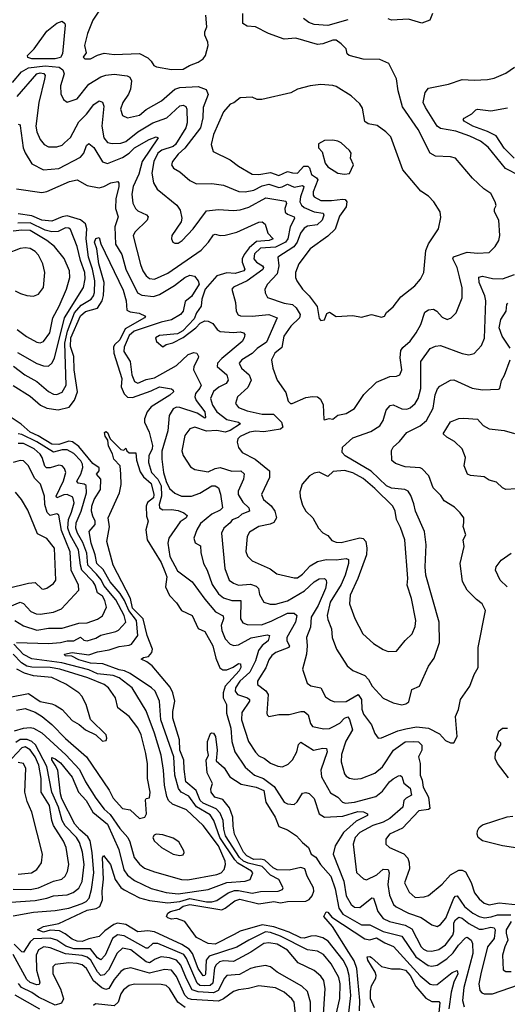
# Model space of a CAD drawing. Extents: x 1552033 to 1694788, y 811965 to 917215.
# Tile 374 of 632: x 1624073 to 1626973, y 904213 to 910068. Entities that reach past the tile are written whole.
import ezdxf

# ---------------------------------------------------------------- set-up
doc = ezdxf.new("R2010")
doc.units = 0

msp = doc.modelspace()

# ---------------------------------------------------------------- linework, layer by layer
at = {"layer": '0CON20XD'}
for points in [[(1624548.7, 910125), (1624507.3, 910065), (1624476.5, 909985), (1624458, 909915), (1624468.8, 909871.2), (1624450.8, 909845), (1624461.2, 909835), (1624494.3, 909835.7), (1624535, 909856.9), (1624575, 909868.5), (1624635, 909860.4), (1624785, 909866.9), (1624835, 909840.9), (1624855, 909821.9), (1624870.5, 909795), (1624887.2, 909787.2), (1624975, 909771.7)], [(1624975, 909771.7), (1625045, 909773.1), (1625083.3, 909795), (1625135.5, 909814.5), (1625164.2, 909835.8), (1625178.8, 909855), (1625194.3, 909915), (1625192.5, 909935), (1625174.3, 909975), (1625174.3, 909995.7), (1625186.1, 910026.1), (1625179.2, 910095)], [(1625694.5, 907784.5), (1625775, 907820.3), (1625815, 907827.3), (1625844.4, 907824.4), (1625861.4, 907811.4), (1625877.3, 907777.3), (1625881.2, 907691.2), (1625885, 907687.5), (1625914.2, 907695.8), (1625935, 907692), (1625964.6, 907715.4), (1626015, 907725.6), (1626064, 907755), (1626120.6, 907839.4), (1626195, 907912.5), (1626275, 907946.2), (1626315, 907947.5), (1626334, 907955), (1626345.5, 907985), (1626336.2, 908056.2), (1626339, 908101), (1626351.3, 908118.7), (1626395, 908155.4), (1626430.7, 908205), (1626459.2, 908255), (1626481.7, 908328.3), (1626505, 908342), (1626535, 908346.9), (1626554.8, 908334.7), (1626585, 908298.5), (1626615, 908285.7), (1626638.8, 908295), (1626668.6, 908325), (1626705.4, 908414.6), (1626705, 908472.5), (1626688.5, 908538.5), (1626674.4, 908594.4), (1626649.7, 908645), (1626652.6, 908657.4), (1626735, 908685.4), (1626795, 908680), (1626865, 908682.9), (1626901.7, 908718.3), (1626922.5, 908755), (1626929.2, 908785), (1626922.9, 908875), (1626897.5, 908925), (1626897.7, 908942.3), (1626907.1, 908962.9), (1626901.4, 908985), (1626875.8, 909035), (1626832.6, 909062.6), (1626766, 909126), (1626665, 909244), (1626635, 909253.1), (1626545, 909256.8), (1626514.8, 909274.8), (1626443.1, 909415), (1626349.3, 909549.3), (1626324.4, 909645), (1626314.2, 909715.8), (1626267.5, 909807.5), (1626215, 909831.8), (1626115, 909833.3), (1626032.5, 909855), (1626021.2, 909865), (1626013.8, 909895), (1625985.8, 909925), (1625955.3, 909945.3), (1625935, 909945.3), (1625875, 909923.2), (1625845, 909919.6), (1625715, 909958.2), (1625645, 909952.2), (1625552.5, 909985), (1625474.7, 910024.7), (1625425, 910030), (1625399.4, 910045), (1625400, 910105)], [(1626025, 910067.8), (1625905, 910033.3), (1625825, 910038.7), (1625791.7, 910051.7), (1625760.8, 910075)], [(1626528, 910105), (1626512.5, 910065), (1626465, 910047.5), (1626385, 910070), (1626285, 910065.4), (1626265, 910073.8)], [(1624144.6, 909834.6), (1624122.4, 909842.4), (1624119.2, 909855), (1624159.4, 909895), (1624235, 910000.4), (1624295, 910046.5), (1624325, 910059.2), (1624342, 910045), (1624344, 910035), (1624328.4, 909865), (1624316.7, 909843.3), (1624285, 909834.6), (1624144.6, 909834.6)], [(1624030, 909695), (1624083, 909757), (1624125, 909782), (1624225, 909793.4), (1624307.3, 909785), (1624329.5, 909769.5), (1624337.3, 909745), (1624315.4, 909675), (1624317, 909627), (1624333.7, 909593.7), (1624355, 909577.1), (1624415, 909596.9), (1624484, 909685), (1624555, 909727.6), (1624585, 909737.5), (1624635, 909742.9), (1624713, 909733), (1624727.8, 909725), (1624737.3, 909705), (1624732.4, 909655), (1624720.9, 909625), (1624686, 909575), (1624673.6, 909535), (1624685, 909498), (1624715, 909483.5), (1624785, 909500.8), (1624826, 909534), (1624917.1, 909585), (1624995, 909654.7), (1625025.8, 909664.2), (1625135, 909670.8), (1625182, 909652), (1625193.5, 909623.5), (1625164.8, 909545), (1625162.6, 909485), (1625147.7, 909425), (1625055.7, 909304.3), (1625015, 909268.5), (1624982.7, 909225), (1624976.9, 909205), (1624987.5, 909185), (1625025, 909163.1), (1625085, 909112.2), (1625125, 909090.9), (1625216.2, 909093.8), (1625284.6, 909084.6), (1625375.8, 909045.8), (1625415, 909044.8), (1625465, 909053.5), (1625515, 909079.5), (1625555, 909089), (1625615, 909070.6), (1625635, 909073.5), (1625665, 909090.4), (1625705, 909071.1), (1625755, 909081.5), (1625762.1, 909075), (1625761, 909065), (1625743.7, 909015), (1625740, 908985), (1625748.7, 908965), (1625765, 908950), (1625825, 908925.6), (1625877.7, 908917.8), (1625882, 908905), (1625871.8, 908875), (1625842.1, 908847.9), (1625785, 908839), (1625765, 908828.6), (1625742.3, 908797.7), (1625722.6, 908745), (1625703.1, 908716.9), (1625608.1, 908655), (1625613.8, 908603.8), (1625604.1, 908555.9), (1625547.1, 908495), (1625530.9, 908465), (1625532.8, 908442.8), (1625547.1, 908415), (1625645, 908382.2), (1625695, 908374.8), (1625717.3, 908355), (1625740.8, 908315), (1625736.3, 908295), (1625685, 908244.7), (1625644.7, 908185), (1625632.1, 908117.9), (1625590, 908085), (1625571.4, 908045), (1625578.6, 907995), (1625605, 907923.3), (1625655, 907850), (1625669.1, 907799.1), (1625683.8, 907785), (1625694.5, 907784.5)], [(1627048.3, 909138.3), (1626962.3, 909182.3), (1626859, 909309), (1626813.5, 909345), (1626751.1, 909375), (1626666, 909404), (1626575, 909421.5), (1626555, 909434.5), (1626485.8, 909545), (1626472.9, 909575), (1626485, 909633.8), (1626505, 909660), (1626623.3, 909685), (1626705, 909711.1), (1626775, 909707.5), (1626855, 909712), (1626895, 909720.8), (1626965, 909750), (1627016.7, 909785)], [(1624059.1, 909610.9), (1624174.9, 909745.1), (1624195, 909751.3), (1624217.7, 909747.7), (1624223.9, 909735), (1624221.1, 909715), (1624186.6, 909575), (1624169.7, 909435), (1624175, 909401.2), (1624195, 909356), (1624218.6, 909325), (1624245, 909312.3), (1624295, 909310.8), (1624325, 909322.1), (1624340.6, 909335), (1624375, 909367.8), (1624425, 909460), (1624470.8, 909505), (1624515, 909563.5), (1624545, 909585.6), (1624565, 909577.5), (1624573.4, 909553.4), (1624561.9, 909435), (1624573.2, 909365), (1624595, 909337.7), (1624622.4, 909332.4), (1624675, 909333.2), (1624705, 909343), (1624775, 909400.9), (1624865.4, 909454.6), (1624949.1, 909485), (1625025, 909554.6), (1625045, 909560), (1625061.2, 909551.2), (1625068, 909535), (1625068.8, 909455), (1625061.4, 909425), (1624999.4, 909325), (1624985, 909314.6), (1624917.8, 909292.2), (1624895, 909274.7), (1624871.3, 909225), (1624859.7, 909155), (1624868, 909098), (1624889.9, 909059.9), (1625008.6, 908965), (1625027.1, 908935), (1625037, 908887), (1625034.2, 908865.8), (1624978.8, 908785), (1624976.2, 908765), (1624984.1, 908744.1), (1624995, 908738), (1625015, 908739.4), (1625038.6, 908755), (1625105, 908824.3), (1625185, 908931.5), (1625255, 908938.5), (1625345, 908932.4), (1625385, 908936.5), (1625435, 908953.7), (1625537.6, 909007.6), (1625655, 908989.5), (1625660.4, 908975), (1625650.7, 908945), (1625652.6, 908922.6), (1625665, 908910.4), (1625705, 908895.5), (1625706.9, 908885), (1625682.2, 908835), (1625667.2, 908765), (1625654, 908745), (1625595, 908715.9), (1625505, 908710), (1625469.1, 908675), (1625465.2, 908645), (1625482.4, 908625), (1625518.1, 908605), (1625523, 908595), (1625518.4, 908581.6), (1625425, 908515.2), (1625345, 908477.1), (1625334.4, 908465), (1625356, 908386), (1625361.5, 908335), (1625373.2, 908313.2), (1625387, 908307), (1625455, 908304.8), (1625555, 908315.2), (1625604.3, 908295), (1625540.5, 908149.5), (1625485, 908111.7), (1625455, 908082.4), (1625393.8, 908045), (1625379.2, 908025), (1625391.5, 907995), (1625438.6, 907955), (1625449.5, 907925), (1625430.3, 907879.7), (1625369.1, 907825), (1625355.6, 907785), (1625375, 907761.2), (1625425, 907741), (1625515, 907721.9), (1625581.7, 907721.7), (1625630.5, 907675), (1625637.8, 907645), (1625625, 907633.3), (1625525, 907617.2), (1625475, 907620.7), (1625440, 907615), (1625385, 907590), (1625370.6, 907575), (1625365.7, 907555), (1625374.4, 907524.4), (1625395.8, 907495), (1625474.4, 907454.4), (1625559.2, 907385), (1625559.6, 907345), (1625511.2, 907245), (1625522.7, 907215), (1625567.9, 907177.9), (1625590.9, 907145), (1625600.4, 907105), (1625585, 907077.1), (1625562.8, 907067.2), (1625496, 907055), (1625439.4, 907020.6), (1625426.5, 906995), (1625418.5, 906905), (1625427.8, 906877.8), (1625455, 906849.2), (1625563.3, 906803.3), (1625601.8, 906771.8), (1625705, 906748), (1625725, 906748.4), (1625755, 906770.7), (1625800.2, 906819.8), (1625843.8, 906846.2), (1625895, 906857.6), (1625955, 906855.7), (1626014.6, 906864.6), (1626028.3, 906858.3), (1626029, 906835), (1626008.8, 906765), (1625985, 906708.7), (1625920.4, 906605), (1625902.2, 906525), (1625905, 906500.8), (1625926.6, 906445), (1625932.3, 906395), (1625957.5, 906325), (1626020.8, 906225), (1626055, 906196.9), (1626125, 906167.5), (1626148.5, 906145), (1626169.4, 906105), (1626235, 906033.3), (1626295, 906005.8), (1626345, 905994.3), (1626370.2, 905999.8), (1626387.7, 906012.3), (1626405.4, 906084.6), (1626450, 906105), (1626505, 906224), (1626538.6, 906271.4), (1626570.7, 906365), (1626568, 906485), (1626488.2, 906765), (1626484.7, 906814.7), (1626490.9, 906945), (1626481.1, 907025), (1626426.1, 907145), (1626418, 907188), (1626399.3, 907239.3), (1626383.8, 907263.8), (1626363.8, 907273.8), (1626285, 907282), (1626255, 907295.2), (1626163.6, 907383.6), (1626008.2, 907475), (1625991.8, 907495), (1625992.5, 907525), (1626055, 907580.9), (1626161.7, 907618.3), (1626215, 907652.7), (1626235.3, 907685), (1626253.2, 907746.8), (1626276.7, 907773.3), (1626295, 907777.3), (1626345, 907754.6), (1626375, 907751.5), (1626395, 907758.8), (1626424.6, 907785), (1626442.2, 907815), (1626459.5, 907875), (1626459.1, 908035), (1626515, 908111.8), (1626545, 908126.5), (1626575, 908130.5), (1626705, 908083.3), (1626745, 908074.2), (1626775, 908082.5), (1626819.7, 908130.3), (1626836.7, 908173.3), (1626844.7, 908395), (1626839.1, 908425), (1626804.7, 908505), (1626802.8, 908537.2), (1626825, 908541.8), (1626885, 908528.8), (1626943.5, 908526.5), (1627015, 908553.1)], [(1625865, 908280), (1625885, 908283.8), (1625900.2, 908319.8), (1625915, 908329.2), (1625955, 908302.3), (1626055, 908307.8), (1626105, 908298.9), (1626165, 908314.4), (1626225, 908298.8), (1626242.5, 908305), (1626255, 908327.5), (1626295, 908360), (1626340.3, 908419.7), (1626423.3, 908485), (1626456.2, 908525), (1626476.7, 908565), (1626489.2, 908695), (1626504, 908735), (1626563.3, 908825), (1626578.3, 908891.7), (1626573.3, 908925), (1626535.6, 908985.6), (1626505, 909018.8), (1626458.8, 909048.8), (1626351.4, 909175), (1626281.3, 909371.3), (1626251.3, 909401.3), (1626198.3, 909438.3), (1626145, 909448.1), (1626125, 909462.5), (1626110.9, 909540.9), (1626095, 909568), (1626045, 909615.6), (1625955, 909670.8), (1625935.6, 909675.6), (1625865, 909682.2), (1625800, 909675), (1625725, 909653.8), (1625685, 909632.5), (1625513, 909593), (1625485, 909593.3), (1625455, 909606.7), (1625385, 909603.1), (1625347, 909573), (1625325, 909565.8), (1625285, 909519.2), (1625225.4, 909385), (1625212.7, 909325), (1625224.5, 909284.5), (1625325.2, 909235.2), (1625375, 909196.2), (1625455, 909148.4), (1625495, 909147), (1625565, 909158.8), (1625615, 909142), (1625665, 909165.9), (1625695, 909157.4), (1625725, 909154.8), (1625763.7, 909196.3), (1625787.1, 909197.1), (1625796.4, 909186.4), (1625807.7, 909147.7), (1625838, 909128), (1625846.3, 909115), (1625819.1, 909045), (1625818.6, 909025), (1625825, 909014), (1625865, 908993), (1625928.4, 908991.6), (1625995, 909001.4), (1626008.5, 908998.5), (1626018.8, 908985), (1626015.2, 908955), (1625975, 908900), (1625948.7, 908821.3), (1625905, 908779.5), (1625800.6, 908705), (1625732.7, 908615), (1625713.8, 908565), (1625713.6, 908535), (1625722.2, 908515), (1625754.4, 908465), (1625794.6, 908425), (1625841.6, 908361.6), (1625855, 908291.2), (1625865, 908280)], [(1627012.9, 909245), (1626954.7, 909304.7), (1626906.4, 909376.4), (1626855, 909403.1), (1626768.9, 909435), (1626715.5, 909465), (1626711.4, 909475), (1626717.1, 909482.9), (1626761.5, 909508.5), (1626785, 909532.5), (1626795, 909536.2), (1626875, 909526.5), (1626975, 909544.1)], [(1624065, 909446.2), (1624075, 909443.3), (1624076.7, 909436.7), (1624094.8, 909305.2), (1624106.3, 909276.3), (1624145, 909211.5), (1624215, 909175.3), (1624305, 909183.6), (1624435, 909251.2), (1624455.5, 909274.5), (1624469.8, 909320.3), (1624485, 909331.8), (1624515, 909307.5), (1624565, 909222.7), (1624595, 909212.2), (1624685, 909248), (1624725, 909273.5), (1624755, 909305.8), (1624843.8, 909356.2), (1624885, 909370.6), (1624897.1, 909365), (1624802.2, 909225), (1624781.4, 909148.6), (1624748.1, 909075), (1624739.4, 909030.6), (1624746.2, 908976.2), (1624761.5, 908945), (1624775, 908931.3), (1624828, 908908), (1624837.9, 908895), (1624830.4, 908875), (1624758.5, 908805), (1624747.8, 908782.2), (1624791.2, 908611.2), (1624805, 908574.4), (1624825, 908544.5), (1624845, 908528.2), (1624875, 908524.1), (1624955, 908561.4), (1625152.4, 908697.6), (1625195.9, 908744.1), (1625225, 908787.7), (1625235, 908793.1), (1625265, 908784.6), (1625295, 908786.2), (1625365, 908804.1), (1625495, 908863.8), (1625515, 908866.4), (1625532.2, 908852.2), (1625549, 908799), (1625580, 908765), (1625556.7, 908755), (1625481.8, 908748.2), (1625438, 908712), (1625407.7, 908672.3), (1625396.4, 908645), (1625396.1, 908625), (1625412.5, 908585), (1625406.6, 908575), (1625355, 908558.8), (1625305, 908562), (1625244.8, 908545), (1625176.5, 908465), (1625156.7, 908405), (1625152.2, 908365), (1625125.4, 908325), (1625111.6, 908288.4), (1625042.6, 908217.4), (1625011.1, 908198.9), (1624905, 908188.9), (1624881.4, 908175), (1624886.2, 908155), (1624925, 908122.5), (1624945, 908136.7), (1624983.9, 908146.1), (1625045, 908178), (1625120.8, 908235), (1625147.4, 908262.6), (1625175, 908276.5), (1625195, 908274.5), (1625221.2, 908261.2), (1625248, 908225), (1625265, 908213.4), (1625345, 908206.8), (1625385, 908211.8), (1625403.8, 908205), (1625411.4, 908195), (1625407.8, 908175), (1625395.5, 908155), (1625276.1, 908053.9), (1625250, 908025), (1625247.9, 908005), (1625304.6, 907955), (1625313.1, 907925), (1625301.2, 907905), (1625257.5, 907882.5), (1625225, 907856), (1625207.8, 907815), (1625218.9, 907775), (1625245.9, 907735), (1625305, 907690.4), (1625373.8, 907675), (1625386.9, 907665), (1625325, 907625.6), (1625295, 907616), (1625245, 907624.3), (1625185, 907621.1), (1625115, 907644.7), (1625084.3, 907635.7), (1625055.3, 907595), (1625037.1, 907505), (1625045.4, 907475.4), (1625089.5, 907409.5), (1625115, 907392.7), (1625195, 907378.5), (1625235, 907398.2), (1625265, 907404.3), (1625335, 907382.3), (1625388.8, 907385), (1625407.2, 907367.2), (1625404.2, 907335), (1625372.1, 907265), (1625372.3, 907245), (1625399.6, 907199.6), (1625436.7, 907165), (1625440, 907145), (1625395, 907127.4), (1625371.8, 907108.2), (1625337, 907093), (1625324.6, 907075), (1625286.7, 907045), (1625272.5, 907015), (1625292.4, 906805), (1625319.6, 906735), (1625345, 906716.6), (1625375, 906704.7), (1625445, 906711.5), (1625479.8, 906699.8), (1625492.5, 906685), (1625500, 906650), (1625524.4, 906605), (1625562.7, 906592.7), (1625595, 906592.7), (1625665, 906611.6), (1625767.6, 906672.4), (1625825, 906725.3), (1625855, 906743.3), (1625885, 906744.4), (1625895.6, 906735), (1625898.5, 906718.5), (1625891.8, 906685), (1625848.1, 906585), (1625805.7, 906515), (1625801.6, 906455), (1625778.9, 906395), (1625783.3, 906345), (1625779.4, 906295), (1625754.2, 906205), (1625783.1, 906123.1), (1625805, 906106.5), (1625865, 906095.6), (1625892.2, 906042.2), (1625921.1, 906021.1), (1625945, 906012.3), (1626015, 906013.3), (1626085.2, 906055.2), (1626105.2, 906025), (1626108.7, 905968.7), (1626117.8, 905937.8), (1626165.4, 905875), (1626185, 905823.8), (1626205, 905796.2), (1626225, 905797.1), (1626321.2, 905838.8), (1626369.6, 905850.4), (1626433.6, 905863.6), (1626505.3, 905855.3), (1626570.6, 905820.6), (1626605, 905781.2), (1626635, 905767.5), (1626655, 905767.5), (1626673.9, 905806.1), (1626665.6, 905925), (1626683.1, 905965), (1626695.6, 906025), (1626749.4, 906105), (1626776, 906175), (1626800, 906215), (1626800, 906335), (1626842.5, 906555), (1626823.4, 906593.4), (1626789.5, 906619.5), (1626735, 906676), (1626707.4, 906727.4), (1626693.4, 906833.4), (1626715.7, 906935), (1626711.4, 906975), (1626727.1, 907005), (1626710.8, 907055), (1626714, 907076), (1626713.8, 907105), (1626692, 907135), (1626658.9, 907168.9), (1626596.9, 907206.9), (1626578.5, 907238.5), (1626532.5, 907285), (1626505.7, 907355), (1626467.3, 907397.3), (1626453.8, 907403.8), (1626365, 907408.1), (1626307.9, 907427.9), (1626285.8, 907445.8), (1626284.3, 907505.7), (1626294.2, 907525), (1626331.4, 907558.6), (1626375, 907612.2), (1626455, 907653.6), (1626491.9, 907685), (1626531.6, 907758.4), (1626543.6, 907836.4), (1626557.3, 907872.7), (1626570.9, 907889.1), (1626635, 907924.4), (1626655, 907926.5), (1626765, 907876.2), (1626825, 907867.3), (1626919.7, 907870.3), (1626928, 907875), (1626937.9, 907922.1), (1626956.6, 907953.4), (1626990.6, 908045)], [(1626005, 909150), (1626035, 909153.8), (1626057.7, 909205), (1626041.1, 909245), (1626044.3, 909275), (1626035, 909290), (1625985, 909336), (1625965, 909345.8), (1625935, 909351.4), (1625885, 909349.2), (1625850.7, 909329.3), (1625850, 909305), (1625871.4, 909281.4), (1625890, 909215), (1625905, 909193.1), (1625965, 909156), (1626005, 909150)], [(1624055, 909062), (1624205, 909039.4), (1624235, 909046.9), (1624368.8, 909105), (1624414.5, 909114.5), (1624475, 909082), (1624545, 909068.6), (1624574.3, 909075.7), (1624615, 909097.9), (1624656.5, 909106.5), (1624663.1, 909095), (1624663.2, 909073.2), (1624645.2, 909004.7), (1624642, 908945), (1624658.9, 908895), (1624638.3, 908835), (1624643.4, 908733.4), (1624681, 908671), (1624704.4, 908585), (1624773.8, 908443.8), (1624800.5, 908430.5), (1624869.2, 908420.8), (1624905, 908433.4), (1624993.4, 908486.6), (1625054.6, 908535), (1625085, 908548.3), (1625112, 908542), (1625135.3, 908515), (1625140.4, 908495), (1625095, 908421.1), (1625058.1, 908391.9), (1625046.3, 908335), (1625029.5, 908315), (1624975, 908283), (1624915, 908269.4), (1624754.6, 908215), (1624725, 908190.6), (1624695, 908120.6), (1624692.2, 908095), (1624730.8, 908035), (1624739.6, 907955), (1624755, 907915.6), (1624775, 907906.1), (1624825, 907928.7), (1624875, 907938.4), (1625005, 908011.6), (1625075, 908077.3), (1625108.5, 908088.5), (1625126, 908085), (1625135.6, 908065.6), (1625134.4, 908055), (1625109.3, 908005), (1625105.8, 907985), (1625151.6, 907895), (1625145, 907876.9), (1625118.4, 907845), (1625114.2, 907825), (1625123.1, 907803.1), (1625175, 907736.2), (1625178.1, 907701.9), (1625175, 907697.5), (1625128.4, 907728.4), (1625025, 907762.4), (1625005, 907763.5), (1624985, 907754.5), (1624961.8, 907715), (1624953.8, 907623.8), (1624917.8, 907502.2), (1624917.9, 907455), (1624928.8, 907375), (1624945, 907321.8), (1624965, 907280.6), (1624995, 907252.5), (1625035.3, 907235.3), (1625095, 907235.3), (1625145, 907252.6), (1625215, 907295.3), (1625235.3, 907295.3), (1625254.7, 907284.7), (1625267, 907247), (1625279.6, 907165), (1625265, 907150.6), (1625215, 907128.3), (1625148.8, 907071.2), (1625126.5, 907035), (1625107.9, 906985), (1625116.6, 906956.6), (1625148.3, 906938.3), (1625149.5, 906899.5), (1625166.5, 906835), (1625188.4, 906795), (1625218.7, 906708.7), (1625255, 906653.2), (1625285, 906630.3), (1625335, 906613.9), (1625389.1, 906615), (1625386.9, 906505), (1625401.1, 906481.1), (1625425, 906470.4), (1625510.2, 906469.8), (1625569.2, 906490.8), (1625665, 906538.1), (1625705, 906539.1), (1625721.5, 906525), (1625714.1, 906485), (1625661.2, 906395), (1625662.5, 906375), (1625677.7, 906345), (1625674.6, 906335.4), (1625596.7, 906305), (1625572, 906288), (1625555, 906261.1), (1625537.2, 906212.8), (1625498.5, 906155)], [(1624036.5, 908006.5), (1624104.5, 907955), (1624175.8, 907915.8), (1624245, 907857.1), (1624275, 907841.9), (1624295, 907839.4), (1624325, 907852.9), (1624350, 907895), (1624342.1, 908145), (1624356.7, 908215), (1624400, 908325), (1624439.4, 908370.6), (1624497.3, 908405), (1624512.5, 908425), (1624518.5, 908445), (1624519.9, 908515), (1624507, 908585), (1624481.9, 908655), (1624468.7, 908765), (1624473.3, 908825), (1624464.2, 908854.2), (1624435, 908878.5), (1624355, 908901), (1624325, 908896.2), (1624265, 908869.3), (1624205.8, 908875), (1624145, 908900.8), (1624065, 908913.9)], [(1624059.4, 908089.4), (1624175, 908023.3), (1624215, 908008.9), (1624245, 908007.9), (1624265, 908025.5), (1624280.5, 908055), (1624340.4, 908295), (1624452.7, 908475), (1624462.7, 908527.3), (1624460.9, 908565), (1624434.3, 908635), (1624415, 908720), (1624375, 908820), (1624365, 908827.8), (1624345, 908829.4), (1624301.5, 908808.5), (1624265, 908805.8), (1624225, 908816.6), (1624135, 908859.4), (1624062, 908858)], [(1624059.1, 908225), (1624114, 908184), (1624175, 908150.8), (1624195, 908146.2), (1624215.3, 908154.7), (1624251.8, 908205), (1624269.8, 908295), (1624308.9, 908365), (1624351.8, 908465), (1624371.1, 908535), (1624368.6, 908575), (1624338.2, 908648.2), (1624279.4, 908719.4), (1624235.5, 908755.5), (1624135, 908813.5), (1624085, 908816.1), (1624035, 908809.3)], [(1624035, 907893.3), (1624135, 907829.3), (1624196.2, 907775), (1624235, 907757.8), (1624302.3, 907747.7), (1624367.1, 907762.9), (1624399, 907805), (1624417, 907855), (1624397, 907985), (1624395.1, 908065), (1624376.1, 908125), (1624378, 908175), (1624435, 908306), (1624465, 908332.8), (1624535, 908352.5), (1624564.5, 908395), (1624572.5, 908427.5), (1624576.1, 908505), (1624544.6, 908615), (1624531, 908705), (1624518.4, 908745), (1624525, 908765.9), (1624545, 908772.5), (1624555.4, 908735), (1624689.2, 908459.2), (1624705.8, 908395), (1624710.8, 908340.8), (1624730.7, 908330.7), (1624783.4, 908323.4), (1624822, 908305), (1624815.7, 908295), (1624699.8, 908230.2), (1624668, 908165), (1624637.5, 908135), (1624630.1, 908119.9), (1624632.1, 908085), (1624681.2, 907935), (1624677.1, 907885), (1624695, 907842.9), (1624715, 907823.3), (1624745, 907821), (1624855, 907860), (1624905, 907884.8), (1624975, 907873.1), (1624986, 907865), (1624988, 907855), (1624965.4, 907835), (1624855, 907766.1), (1624831.7, 907735), (1624815.3, 907695), (1624814.6, 907675), (1624842.6, 907615), (1624863.1, 907535), (1624860.5, 907515), (1624840.3, 907475), (1624839.4, 907435), (1624856.5, 907375), (1624895.6, 907335.6), (1624914.9, 907295), (1624915.8, 907235), (1624901.7, 907185), (1624904.6, 907165), (1624925, 907153.3), (1624975, 907154.7), (1625015, 907148.6), (1625050, 907135), (1625069.3, 907119.3), (1625063.1, 907105), (1625027.4, 907082.6), (1624959.5, 906985), (1624954.7, 906955), (1624966.3, 906876.3), (1625010.7, 906790.7), (1625099.4, 906725), (1625175, 906621.5), (1625236.9, 906546.9), (1625282.7, 906522.8), (1625284.8, 906505), (1625270.8, 906465), (1625274.8, 906435), (1625295, 906385.5), (1625325.2, 906355.2), (1625347.4, 906347.4), (1625375, 906349.6), (1625448.8, 906391.2), (1625545, 906409.6), (1625558.1, 906405), (1625551.1, 906375), (1625514.3, 906345.7), (1625493.3, 906316.7), (1625475.3, 906254.7), (1625441.3, 906188.7), (1625381.7, 906135), (1625356.7, 906095), (1625354.7, 906075), (1625369.1, 906055), (1625428.9, 906035), (1625440.4, 906025), (1625439.4, 906015), (1625395, 905947.1), (1625391.6, 905905), (1625433.8, 905775), (1625475, 905712.5), (1625495, 905691.2), (1625528.9, 905675), (1625565, 905646.4), (1625608.3, 905628.3), (1625635.4, 905624.6), (1625668.9, 905641.1), (1625695, 905666.7), (1625721.3, 905715), (1625732.1, 905757.9), (1625745, 905772), (1625821.2, 905725), (1625876.4, 905736.4), (1625898, 905735), (1625901.5, 905715), (1625864.7, 905605), (1625868.7, 905565), (1625921.2, 905471.2), (1625964.4, 905445), (1625992.9, 905415), (1626009.8, 905409.7), (1626065, 905415.2), (1626190.9, 905449.1), (1626230.5, 905479.5), (1626273.1, 905535), (1626295, 905554.2), (1626325, 905572.3), (1626335, 905574.4), (1626345, 905568), (1626358.6, 905528.6), (1626395, 905498.6), (1626403.3, 905456.7), (1626370.6, 905439.4), (1626356.8, 905425), (1626352.6, 905385), (1626275, 905317.1), (1626235, 905296.2), (1626173.1, 905276.9), (1626096.2, 905235), (1626067.5, 905205), (1626055.5, 905165), (1626077, 904997), (1626118.7, 904958.7), (1626135, 904953.8), (1626197.1, 904982.9), (1626235, 905016.2), (1626264.5, 905014.5), (1626270.8, 904995), (1626262.5, 904925), (1626271.7, 904861.7), (1626297.1, 904807.1), (1626312.8, 904792.8), (1626385.5, 904755), (1626459.8, 904729.8), (1626524.3, 904685), (1626555, 904676.5), (1626575, 904686.9), (1626607, 904725), (1626655, 904844.4), (1626665, 904856.5), (1626675, 904858.5), (1626718.2, 904795), (1626768.7, 904755), (1626805, 904735.7), (1626837.9, 904727.9), (1626877.9, 904732.1), (1626915, 904744.8), (1626994.3, 904744.3)], [(1624155, 908423.8), (1624185, 908435.8), (1624215.4, 908474.6), (1624222.9, 908565), (1624211.1, 908615), (1624185, 908667.1), (1624165, 908689.4), (1624135, 908706.7), (1624105, 908711.1), (1624075, 908707.5), (1623995, 908675.6)], [(1624046.2, 908455), (1624078.9, 908438.9), (1624115, 908427.1), (1624155, 908423.8)], [(1626990, 908115), (1626942.4, 908185), (1626925.3, 908235), (1626934.1, 908285), (1626965.4, 908335), (1626970, 908375), (1626977, 908383)], [(1624035, 904739), (1624155, 904760), (1624285, 904771.5), (1624365, 904785.2), (1624445, 904812.6), (1624467.5, 904825), (1624486.6, 904845), (1624500.6, 904895), (1624514.9, 904995), (1624504.9, 905115), (1624491.6, 905185), (1624478.8, 905208.8), (1624430.2, 905250.2), (1624400.8, 905285), (1624323.7, 905435), (1624314.9, 905465), (1624300.5, 905605), (1624284.8, 905635), (1624265, 905667.5), (1624265, 905680), (1624285, 905672.8), (1624315, 905648.9), (1624385, 905563.9), (1624422.5, 905475), (1624469.4, 905425), (1624508.7, 905355), (1624594.4, 905284.4), (1624663.7, 905133.7), (1624692.4, 905012.4), (1624715, 904980.3), (1624755, 904950), (1624855, 904900.6), (1624945, 904878), (1625015, 904870.3), (1625195, 904894.8), (1625305, 904937.6), (1625414.8, 904944.8), (1625443.5, 904955), (1625460, 904995), (1625452.5, 905005), (1625371.3, 905051.3), (1625351.8, 905071.8), (1625264.2, 905205), (1625228.3, 905305), (1625205, 905339.1), (1625125, 905386.7), (1625079.9, 905449.9), (1625033.5, 905473.5), (1625017, 905497), (1624994.9, 905574.9), (1624989.3, 905685), (1624912.6, 905905), (1624903.9, 906015), (1624878.2, 906075), (1624856.8, 906095), (1624729.4, 906179.4), (1624696, 906196), (1624665, 906201.8), (1624567.2, 906237.2), (1624495, 906241.6), (1624425, 906262.1), (1624383.4, 906283.4), (1624343.1, 906285), (1624340, 906295), (1624385.3, 906304.7), (1624485, 906291), (1624535, 906309.7), (1624605, 906320.6), (1624665, 906341.2), (1624725, 906348.1), (1624737.1, 906355), (1624775.2, 906405), (1624768.8, 906495), (1624721.3, 906555), (1624696.3, 906615), (1624671.3, 906655), (1624610.8, 906725), (1624569.3, 906799.3), (1624532.2, 906835), (1624522.3, 906885), (1624498.2, 906955), (1624487.1, 907025), (1624521.4, 907065), (1624521.4, 907085), (1624509.1, 907115), (1624499.6, 907145), (1624502.4, 907175), (1624516.1, 907213.9), (1624553.1, 907275), (1624556.1, 907335), (1624530.5, 907365), (1624546.6, 907385), (1624545, 907402.5), (1624509.1, 907429.1), (1624425, 907530.6), (1624387.3, 907557.3), (1624365, 907562.3), (1624305, 907540.9), (1624265, 907543.1), (1624183.4, 907593.4), (1624135, 907614.5), (1624081.6, 907661.6), (1624005, 907714.4)], [(1627025, 907278.9), (1626965, 907274.5), (1626944.7, 907284.7), (1626908.6, 907318.6), (1626865, 907330), (1626835, 907350), (1626755, 907356.4), (1626735.7, 907365), (1626715.5, 907414.5), (1626723.8, 907465), (1626704.6, 907515), (1626659.8, 907559.8), (1626612.5, 907585), (1626590.6, 907605), (1626635, 907677.1), (1626684.4, 907695.6), (1626715, 907697.5), (1626795, 907692.9), (1626828.6, 907655), (1626865, 907634.4), (1626955, 907624.5), (1627016.4, 907606.4)], [(1625950.8, 904135), (1625977.2, 904247.2), (1625979.7, 904335), (1625972, 904372), (1625925, 904454.2), (1625879.6, 904509.6), (1625845, 904528.6), (1625785, 904537.3), (1625625, 904618.9), (1625565, 904640.7), (1625535, 904643.1), (1625435, 904594.8), (1625365, 904553.2), (1625200.6, 904499.4), (1625183, 904475), (1625177.3, 904392.7), (1625175, 904383.9), (1625165, 904382.5), (1625134.1, 904425), (1625100.3, 904515), (1625080.4, 904540.4), (1625038.1, 904568.1), (1624875, 904644.6), (1624835, 904650.3), (1624775, 904644), (1624705, 904687), (1624655, 904694.5), (1624633.1, 904686.9), (1624580.3, 904649.7), (1624545, 904616.2), (1624485, 904602.6), (1624445, 904586.4), (1624415, 904588), (1624385, 904600), (1624342.7, 904632.7), (1624309.3, 904649.3), (1624255, 904653.1), (1624215, 904642.5), (1624180, 904655), (1624214.2, 904675), (1624306.6, 904693.4), (1624475, 904771.8), (1624527.7, 904782.3), (1624550, 904795), (1624564.8, 904835), (1624563.5, 904885), (1624572.5, 904957.5), (1624565.5, 905084.5), (1624572.5, 905097.5), (1624613.2, 905045), (1624640.2, 904955), (1624675, 904908.1), (1624693.6, 904893.6), (1624785, 904846.8), (1624845, 904830.4), (1624955, 904816), (1625025.2, 904825.2), (1625085, 904842.1), (1625185, 904821.9), (1625215, 904821.4), (1625245, 904831.1), (1625313.7, 904876.3), (1625351.3, 904888.7), (1625375, 904889.9), (1625455, 904874.5), (1625506.1, 904883.9), (1625611.2, 904885), (1625635.7, 904895), (1625639.4, 904905), (1625613.6, 904955), (1625565, 904981.7), (1625515, 905033.3), (1625432.4, 905052.4), (1625404.3, 905065), (1625381.2, 905085), (1625296.3, 905215), (1625286.5, 905255), (1625283.9, 905305), (1625265, 905349.5), (1625241.3, 905375), (1625165, 905408.8), (1625145.6, 905425), (1625121.8, 905485), (1625060.3, 905535), (1625052, 905612), (1625049.4, 905665), (1625026.5, 905725), (1625023.6, 905785), (1624983.9, 905915), (1624983.1, 905955), (1624995.7, 906015), (1624984.8, 906064.8), (1624967.8, 906097.8), (1624861.4, 906225), (1624829.8, 906249.8), (1624796, 906265), (1624810, 906275), (1624838.8, 906281.2), (1624859.5, 906305), (1624862.1, 906325), (1624831.2, 906405), (1624807.3, 906505), (1624745, 906568.1), (1624731.2, 906625), (1624628.8, 906825), (1624591.8, 906965), (1624607.6, 907052.4), (1624598.9, 907105), (1624666.2, 907255), (1624677.1, 907302.9), (1624674.7, 907365), (1624670, 907415), (1624633.5, 907455), (1624625.3, 907485.3), (1624601.2, 907531.2), (1624596.9, 907566.9), (1624580.8, 907590.8), (1624577.7, 907612.3), (1624585, 907618), (1624595, 907612.9), (1624612, 907575), (1624675, 907512), (1624691.7, 907508.3), (1624705, 907520), (1624710, 907505), (1624725, 907492.5), (1624763, 907493), (1624768.3, 907448.3), (1624788.8, 907378.8), (1624810, 907350), (1624855, 907310), (1624871.8, 907245), (1624868.6, 907225), (1624832.5, 907197.5), (1624824.5, 907175.5), (1624828.1, 907115), (1624837.3, 907085), (1624823.8, 907035), (1624831.6, 906975), (1624915, 906839.5), (1624936.8, 906786.8), (1624947.3, 906755), (1624941, 906695), (1624963.5, 906643.5), (1625005, 906600.9), (1625035, 906554.6), (1625098.2, 906525), (1625135, 906447.8), (1625175, 906428.9), (1625222.4, 906345), (1625240.3, 906270.3), (1625263.2, 906213.2), (1625281.3, 906201.3), (1625305, 906202.7), (1625342.4, 906217.6), (1625375, 906240), (1625386.9, 906236.9), (1625387.5, 906215), (1625377.4, 906195), (1625294.5, 906105.5), (1625282.6, 906065), (1625283.3, 906035), (1625302.4, 905995), (1625303.5, 905945), (1625328.9, 905855), (1625335.6, 905775), (1625352.8, 905715), (1625415, 905622.5), (1625469.2, 905575), (1625523.1, 905555), (1625587.3, 905507.3), (1625645, 905415.6), (1625665, 905405.5), (1625705, 905401.4), (1625723.3, 905416.7), (1625755, 905467.5), (1625775, 905472.5), (1625795, 905465.7), (1625825, 905437.5), (1625854.7, 905344.7), (1625885.3, 905325.3), (1625995, 905332.2), (1626085, 905358.5), (1626117.3, 905357.2), (1626142.5, 905345), (1626141.4, 905335), (1626075, 905302.6), (1625997.9, 905235), (1625948.5, 905155), (1625936.9, 905105), (1626001.7, 904945), (1626015, 904858.9), (1626045, 904805.4), (1626065, 904791.3), (1626095, 904787.7), (1626166.5, 904846.5), (1626176.9, 904845), (1626186.5, 904815), (1626203.5, 904765), (1626235, 904723.2), (1626273.1, 904705), (1626365, 904683), (1626405, 904662.1), (1626461.3, 904555), (1626475, 904540), (1626495, 904531), (1626525, 904529.3), (1626565, 904538.1), (1626605, 904565.8), (1626648.5, 904625), (1626655.2, 904645), (1626655, 904697.1), (1626665, 904715.7), (1626685, 904730.4), (1626705, 904724.5), (1626743.8, 904693.8), (1626805, 904660.5), (1626825, 904658.9), (1626875, 904671.4), (1626895, 904668.4), (1626900.7, 904655), (1626894.2, 904605), (1626855.2, 904555), (1626815.3, 904395), (1626804.2, 904335), (1626808.9, 904295), (1626820.9, 904280.9), (1626835, 904275.3), (1626885, 904275.6), (1627039, 904329)], [(1624055, 906364.6), (1624245, 906358.9), (1624315, 906364.7), (1624355, 906374.8), (1624395, 906373.5), (1624435, 906396.4), (1624455, 906378.2), (1624475, 906373.9), (1624525, 906389.7), (1624555, 906407.8), (1624645, 906428.8), (1624661.7, 906438.3), (1624704.7, 906485), (1624695, 906524.5), (1624645, 906618.5), (1624573, 906703), (1624556.8, 906736.8), (1624530.1, 906770.1), (1624478.5, 906825), (1624472.2, 906895), (1624449.5, 906959.5), (1624417.4, 907015), (1624407.8, 907045), (1624409.2, 907075), (1624439.6, 907145), (1624470.5, 907255), (1624468.1, 907298.1), (1624456, 907306), (1624421.6, 907311.6), (1624413.6, 907323.6), (1624436.1, 907365), (1624449.3, 907405), (1624447.4, 907425), (1624436.9, 907445), (1624395, 907487.2), (1624355, 907509.2), (1624325, 907510.7), (1624275, 907495.7), (1624175, 907558), (1624085, 907601.5), (1624065, 907605.4)], [(1624044.8, 906494.8), (1624095, 906464), (1624175, 906438.1), (1624245, 906449), (1624325, 906449.8), (1624425, 906479.1), (1624475, 906481.8), (1624535, 906502.4), (1624566.2, 906523.8), (1624589.7, 906575), (1624580.4, 906615), (1624565, 906639.7), (1624535, 906658.9), (1624522.9, 906705), (1624511, 906725), (1624443.1, 906795), (1624433.8, 906825), (1624423.2, 906915), (1624373.2, 907005), (1624360, 907045), (1624363.5, 907095), (1624381.1, 907138.9), (1624396.8, 907195), (1624389.3, 907229.3), (1624354.8, 907244.8), (1624335, 907242.7), (1624295, 907223.7), (1624289.5, 907235), (1624334.4, 907325.6), (1624346.6, 907375), (1624339.9, 907399.9), (1624325, 907414.6), (1624305, 907419.4), (1624255, 907403), (1624233, 907403), (1624223.1, 907413.1), (1624207.3, 907465), (1624194.7, 907485), (1624159.4, 907515), (1624095, 907547.7), (1624065, 907548.3)], [(1624015, 906578.4), (1624075, 906604.1), (1624095, 906595.4), (1624138.9, 906548.9), (1624171.4, 906535), (1624195, 906532.7), (1624275.2, 906544.8), (1624322.2, 906565), (1624424.6, 906675.4), (1624423.4, 906705), (1624379.6, 906795), (1624374.1, 906904.1), (1624321, 907031), (1624305, 907122), (1624295, 907129.1), (1624255, 907118.8), (1624237.4, 907137.4), (1624223, 907185), (1624219.7, 907235), (1624197.5, 907305), (1624161.4, 907341.4), (1624125, 907414.4), (1624095, 907444.5), (1624075, 907446.2), (1624035, 907434.3)], [(1626265, 906311.1), (1626315, 906312.5), (1626365, 906375.7), (1626406.7, 906415), (1626425, 906460), (1626428.2, 906495), (1626403.9, 906625), (1626378, 906705), (1626381.6, 906745), (1626364.2, 906974.2), (1626338.4, 907048.4), (1626314.7, 907095), (1626306.8, 907145), (1626292.5, 907175), (1626185, 907281), (1626115, 907340.3), (1626055, 907374), (1626005, 907387.6), (1625938.2, 907381.8), (1625905, 907351.9), (1625855, 907376.7), (1625825, 907371.4), (1625796.7, 907355), (1625752.5, 907305), (1625739.7, 907260.3), (1625740.3, 907229.7), (1625755, 907181.2), (1625775, 907145.8), (1625816.9, 907105), (1625849.2, 907045), (1625875, 907017.1), (1625905, 907000.8), (1625930.3, 906970.3), (1625955, 906960.4), (1625985, 906958.2), (1626096, 906986), (1626115, 906982.2), (1626131.6, 906965), (1626138.1, 906925), (1626134.8, 906885), (1626084.2, 906745), (1626038.9, 906645), (1626034.5, 906595), (1626066.7, 906506.7), (1626114.4, 906415), (1626178.2, 906358.2), (1626235, 906322.5), (1626265, 906311.1)], [(1624005, 906687.2), (1624125, 906717.5), (1624165, 906720.5), (1624205, 906684.3), (1624215, 906681.9), (1624235, 906687.1), (1624274.3, 906715), (1624288.8, 906735), (1624280.7, 906925), (1624235, 906982.7), (1624179.5, 907009.5), (1624121.5, 907151.5), (1624084.8, 907214.8), (1624048.9, 907258.9)], [(1626973.1, 906695), (1626930, 906735), (1626901.9, 906795), (1626907.1, 906815), (1626936.2, 906853.8), (1626996.2, 906895)], [(1624041.7, 905838.3), (1624096.7, 905855), (1624135, 905858.4), (1624155, 905854.7), (1624205, 905827.4), (1624346.9, 905696.9), (1624428.3, 905608.3), (1624464, 905535), (1624525, 905437.8), (1624575, 905372.4), (1624611.4, 905341.4), (1624668.1, 905258.1), (1624715.3, 905205), (1624728.5, 905178.5), (1624754.8, 905085), (1624785, 905045.4), (1624815, 905022.9), (1624875, 905001.4), (1625035, 904955.8), (1625073.3, 904953.2), (1625245, 904983.8), (1625270.6, 904995), (1625288.8, 905015), (1625297.9, 905045), (1625294.7, 905065), (1625255, 905155.3), (1625165, 905276), (1625065, 905368.4), (1624982.5, 905402.5), (1624958.6, 905425), (1624947.9, 905447.9), (1624933.6, 905516.4), (1624928.8, 905605), (1624914.2, 905694.2), (1624875.8, 905824.3), (1624825, 905957.8), (1624741.2, 906095), (1624665.2, 906155), (1624628.4, 906168.4), (1624535, 906178), (1624485, 906201.8), (1624324.3, 906244.3), (1624145, 906267.6), (1624095, 906292.2), (1624038.8, 906355)], [(1624055, 905962.2), (1624105, 905971.3), (1624165, 905950.2), (1624206.6, 905925), (1624265, 905876.9), (1624345, 905794.3), (1624470, 905685), (1624605.6, 905485.6), (1624628.9, 905438.9), (1624685, 905376.7), (1624729.3, 905369.3), (1624785, 905316.9), (1624816.7, 905325), (1624827.5, 905345), (1624821.7, 905428.3), (1624825, 905437.5), (1624845, 905440), (1624850, 905475), (1624834.1, 905555), (1624832.4, 905642.4), (1624823.1, 905705), (1624796.1, 905815), (1624776.1, 905856.1), (1624725.1, 905925.1), (1624657.5, 905975), (1624643.8, 906035), (1624601.1, 906095), (1624576.5, 906115), (1624479.2, 906155), (1624312.7, 906205), (1624255, 906216.4), (1624145, 906216.7), (1624115, 906223.9), (1624083.7, 906243.7), (1624033.4, 906295)], [(1624015, 906039.6), (1624125, 906060.8), (1624195, 906013.5), (1624265, 906000.3), (1624285, 905991.1), (1624325.6, 905965), (1624385, 905900.9), (1624427.6, 905877.6), (1624465, 905844.4), (1624525, 905816), (1624565, 905778), (1624587.5, 905782.5), (1624592, 905795), (1624587.5, 905815), (1624495, 905905.8), (1624468.1, 905995), (1624442.2, 906045), (1624424.4, 906065), (1624347.3, 906117.3), (1624265, 906156.8), (1624155, 906166.5), (1624101.3, 906181.3), (1624056, 906206)], [(1625498.5, 906155), (1625487.3, 906135), (1625488.1, 906115), (1625537.6, 906077.6), (1625551.4, 906055), (1625543.1, 905945), (1625545, 905933.3), (1625554.5, 905924.5), (1625614.5, 905935.5), (1625675, 905937.1), (1625745, 905954.5), (1625765, 905953.6), (1625788.2, 905935), (1625802.3, 905882.3), (1625814.5, 905865), (1625881.4, 905851.4), (1625915, 905853.8), (1625935, 905861.9), (1625976.2, 905883.8), (1626005, 905913.9), (1626025, 905922.7), (1626035, 905906.9), (1626052.8, 905845), (1626012.9, 905777.1), (1625987.9, 905697.9), (1625985.3, 905655.3), (1626005, 905584.2), (1626015, 905568.9), (1626035, 905557.3), (1626065, 905551.3), (1626103.8, 905555), (1626185, 905587.4), (1626229.8, 905625), (1626295.5, 905724.5), (1626366, 905774), (1626413.8, 905776.2), (1626445, 905774.6), (1626465, 905753.8), (1626465.2, 905725), (1626445.4, 905685), (1626455.6, 905645.6), (1626455.2, 905575), (1626467, 905545), (1626472.1, 905505), (1626504.3, 905445), (1626512.2, 905377.8), (1626505, 905370.7), (1626446, 905364), (1626349.1, 905260.9), (1626272.9, 905225), (1626250, 905195), (1626251.2, 905165), (1626273.3, 905145), (1626358.2, 905108.2), (1626381.4, 905081.4), (1626389.5, 905055), (1626390.6, 905019.4), (1626361.1, 904935), (1626388.9, 904878.9), (1626425, 904848.8), (1626478.6, 904851.4), (1626505, 904860.8), (1626585, 904927.9), (1626635, 904982), (1626685, 905010.6), (1626705, 905010), (1626725, 905000), (1626757.8, 904937.8), (1626777.9, 904875), (1626805, 904839.3), (1626835, 904815.3), (1626865, 904805.3), (1626925, 904816.6), (1627036.8, 904805)], [(1626979.7, 905559.7), (1626914.7, 905645), (1626900, 905675), (1626901.8, 905708.2), (1626934.4, 905755), (1626934.2, 905765), (1626912.2, 905785), (1626910, 905795), (1626923.6, 905836.4), (1626945, 905854.4), (1626975, 905855.6)], [(1626028.3, 904145), (1626043, 904265), (1626032.2, 904385), (1626020.4, 904430.4), (1625996.6, 904475), (1625908.2, 904588.2), (1625875, 904608.9), (1625835, 904619.2), (1625805, 904618.8), (1625765, 904606), (1625745, 904609.1), (1625675, 904642.2), (1625585, 904673.9), (1625515.2, 904684.9), (1625385, 904647.4), (1625348.9, 904628.9), (1625235, 904570.3), (1625194.7, 904574.7), (1625125, 904610.8), (1625055, 904705.8), (1625005, 904723.3), (1624975, 904718.8), (1624955, 904726.2), (1624946.2, 904735), (1624954.3, 904755), (1624969.4, 904765), (1625021, 904779), (1625045, 904795.6), (1625085, 904806.4), (1625275, 904774.6), (1625296.1, 904783.9), (1625352.3, 904827.7), (1625381.6, 904838.4), (1625495, 904810.5), (1625585, 904823.6), (1625625, 904816.9), (1625665, 904825.2), (1625775, 904826), (1625795, 904836.4), (1625812.5, 904857.5), (1625822.4, 904885), (1625820.2, 904905), (1625782.7, 904975), (1625768.1, 905018.1), (1625745.8, 905025.8), (1625720.2, 905020.2), (1625675, 905011.5), (1625605, 905013.5), (1625581.2, 905025), (1625531, 905071), (1625506.4, 905076.4), (1625465, 905074.1), (1625423.7, 905095), (1625405, 905118.1), (1625350.6, 905225), (1625341.8, 905271.8), (1625341.6, 905325), (1625320.5, 905380.5), (1625281.4, 905431.4), (1625233.3, 905445), (1625211.2, 905475), (1625210, 905495), (1625220, 905525), (1625188.8, 905588.8), (1625182.5, 905665), (1625196, 905695), (1625189.2, 905725), (1625189.4, 905775), (1625207, 905823), (1625215, 905828.1), (1625225.3, 905825.3), (1625237.5, 905805), (1625247.2, 905725), (1625241.2, 905661.2), (1625288.7, 905618.7), (1625322, 905565), (1625391.1, 905521.1), (1625478.8, 905505), (1625524.5, 905485), (1625536.3, 905415), (1625593.1, 905325), (1625615, 905270), (1625665, 905251.1), (1625719.4, 905215), (1625754.7, 905174.7), (1625790.8, 905145), (1625807.5, 905105), (1625835, 905088), (1625862.9, 905045), (1625922.8, 904975), (1625949.6, 904899.6), (1625970.1, 904785), (1625995, 904749.3), (1626105, 904685.7), (1626155, 904686.3), (1626235, 904646.5), (1626345, 904618.1), (1626428.3, 904495), (1626502.8, 904442.8), (1626525, 904439.7), (1626555, 904445.7), (1626614, 904484), (1626650.9, 904519.1), (1626682.9, 904565), (1626725, 904608.1), (1626735, 904612.5), (1626757.8, 904595), (1626765.4, 904575.4), (1626767.6, 904515), (1626715, 904313.8), (1626705.7, 904235.7), (1626716.9, 904196.9)], [(1624020, 904820), (1624165, 904829.5), (1624235, 904843.1), (1624275, 904857.9), (1624355, 904864.8), (1624391.9, 904878.1), (1624425.7, 904904.3), (1624445, 904942.5), (1624456.1, 905045), (1624446.6, 905116.6), (1624429.4, 905175), (1624410.6, 905205), (1624343.7, 905275), (1624325, 905306.1), (1624303.8, 905385), (1624264.6, 905475), (1624233.9, 905626.1), (1624166.3, 905756.3), (1624145.3, 905775.3), (1624118.4, 905788.4), (1624075, 905787.9), (1624049.6, 905770.4)], [(1624035, 904897.4), (1624135, 904896.4), (1624185, 904906.4), (1624275, 904944.8), (1624322.8, 904957.2), (1624342.7, 904975), (1624357.2, 905002.8), (1624364.7, 905045), (1624349.8, 905145), (1624332.8, 905182.8), (1624273.9, 905276.1), (1624263.5, 905305), (1624250, 905395), (1624200.2, 905475), (1624200.6, 905555), (1624187.9, 905635), (1624164.9, 905685), (1624135, 905726.8), (1624105, 905743.7), (1624085, 905737.6), (1624025.7, 905674.3)], [(1624065, 904987.2), (1624144, 904995), (1624175.5, 905015), (1624203.1, 905055), (1624208.9, 905105), (1624145.9, 905355.9), (1624118.4, 905418.4), (1624103.3, 905475), (1624110, 905615), (1624095, 905645.5), (1624065, 905650.7)], [(1627035, 905140.5), (1626945, 905154.7), (1626825.8, 905185.8), (1626800.5, 905205), (1626792.9, 905225), (1626795.8, 905245), (1626805.8, 905265), (1626825, 905280.6), (1626971.7, 905328.3), (1627005, 905331.8)], [(1625025, 905098.1), (1625045, 905102.5), (1625052, 905115), (1625050, 905125), (1625018.8, 905178.8), (1624985, 905200), (1624925, 905221.2), (1624885, 905224), (1624871.9, 905218.1), (1624865.8, 905205), (1624872.5, 905185), (1624916.2, 905145), (1624985, 905105.6), (1625025, 905098.1)], [(1626094, 904175), (1626095.8, 904235), (1626077.5, 904425), (1626061.5, 904471.5), (1626030.9, 904520.9), (1625934.4, 904675), (1625882, 904735), (1625895, 904763.3), (1625905, 904760), (1625930.2, 904730.2), (1626125, 904602.7), (1626155, 904596), (1626195, 904609), (1626245, 904577.9), (1626296.8, 904556.8), (1626455, 904381.9), (1626515, 904333.5), (1626535, 904327.8), (1626555, 904330.7), (1626645, 904402.6), (1626675, 904414.4), (1626677.9, 904395), (1626655.7, 904345), (1626639, 904285), (1626625.2, 904185.2)], [(1626996.1, 904705), (1626966.1, 904655), (1626965.6, 904635), (1626976.7, 904595), (1626957.8, 904555), (1626944.6, 904504.6), (1626947.9, 904417.9), (1626965, 904408.9), (1626995, 904407.5)], [(1625877.5, 904125), (1625890.2, 904305), (1625881.3, 904355), (1625865, 904380.4), (1625823.9, 904413.9), (1625728.8, 904458.8), (1625665.3, 904535), (1625605, 904570.7), (1625555, 904577.9), (1625525, 904574.8), (1625447.1, 904522.9), (1625345, 904468.4), (1625285, 904471.4), (1625262, 904465), (1625241.6, 904448.4), (1625230.8, 904429.2), (1625222, 904338), (1625205, 904325.4), (1625175, 904322.2), (1625145, 904325.1), (1625128.1, 904338.1), (1625064.9, 904484.9), (1625048.5, 904508.5), (1624895, 904573.6), (1624865, 904574.7), (1624835, 904546.5), (1624825, 904546.2), (1624695, 904620), (1624655, 904626), (1624625, 904604.7), (1624581.1, 904505), (1624555, 904477.6), (1624535, 904489.3), (1624493.5, 904543.5), (1624395, 904542.3), (1624348.4, 904558.4), (1624294, 904594), (1624255, 904605.6), (1624155, 904601.8), (1624136.4, 904585), (1624095, 904523.9), (1624085, 904525.3), (1624040.8, 904570.8)], [(1625802.4, 904112.4), (1625802.1, 904225), (1625785, 904288.9), (1625751.6, 904321.6), (1625604.5, 904404.5), (1625565, 904435.5), (1625535, 904442.7), (1625475, 904434.7), (1625445, 904425.9), (1625379.9, 904390.1), (1625305.7, 904384.3), (1625291.2, 904368.8), (1625254, 904296), (1625225, 904280.4), (1625135, 904286.5), (1625099.2, 904299.2), (1625064.2, 904364.2), (1625031.9, 904445), (1625005, 904475.5), (1624965, 904489.6), (1624915, 904494.8), (1624878.5, 904481.5), (1624854.7, 904464.7), (1624845, 904460.4), (1624825, 904465.6), (1624735, 904536.5), (1624685, 904546.1), (1624653.7, 904516.3), (1624600.4, 904415), (1624575, 904388.4), (1624555.8, 904384.2), (1624535, 904405.7), (1624495.4, 904475.4), (1624473.8, 904493.8), (1624445, 904502.5), (1624345, 904512.6), (1624255, 904549.4), (1624216.2, 904553.8), (1624184.1, 904535.9), (1624170.2, 904505), (1624173.5, 904415), (1624192.9, 904345), (1624188.6, 904331.4), (1624175, 904328.2), (1624135, 904342.9), (1624115, 904359.8), (1624035, 904509)], [(1625722.3, 904085), (1625706.3, 904225), (1625692.5, 904245), (1625645, 904284.7), (1625595, 904310), (1625495, 904323.2), (1625433.7, 904306.3), (1625375, 904299.4), (1625345, 904289.4), (1625284.7, 904245), (1625255, 904231.4), (1625095, 904241.8), (1625075, 904248.2), (1625055, 904268), (1625005, 904378.2), (1624975, 904416), (1624935, 904420.4), (1624845, 904397.8), (1624735, 904430.6), (1624695, 904421.2), (1624675, 904408.6), (1624635, 904361.3), (1624602.7, 904307.3), (1624585, 904301.5), (1624561.5, 904311.5), (1624512.5, 904352.5), (1624469.8, 904425), (1624445, 904447), (1624415, 904456.1), (1624365, 904458.8), (1624285, 904450), (1624269.5, 904435), (1624270, 904395), (1624315.2, 904305), (1624332.7, 904245), (1624321.2, 904218.8), (1624285, 904208.4), (1624185.9, 904255), (1624145, 904283.4), (1624083.8, 904313.8), (1624066.7, 904336.7)], [(1626182.4, 904192.4), (1626160, 904245), (1626160.3, 904290.3), (1626165, 904322.5), (1626191.7, 904368.3), (1626194, 904385), (1626187.8, 904405), (1626143.9, 904475), (1626140, 904495), (1626155, 904496.9), (1626165, 904491.1), (1626225, 904438.1), (1626284.1, 904424.1), (1626335, 904423), (1626366.7, 904415), (1626396, 904385), (1626429.3, 904319.3), (1626488.7, 904248.7), (1626525, 904230.1), (1626565, 904229.3), (1626572.3, 904222.3), (1626566.7, 904165)], [(1625056.8, 904193.2), (1625013.2, 904225), (1624965, 904306.4), (1624945, 904325.4), (1624915, 904331.4), (1624755, 904332.4), (1624724.4, 904325), (1624691.1, 904298.9), (1624674.7, 904275), (1624658.9, 904225), (1624635.6, 904204.4), (1624524.4, 904215.6), (1624511.2, 904205)], [(1624192.1, 904185), (1624047.1, 904267.1)]]:
    msp.add_lwpolyline(points, dxfattribs=at)

doc.saveas('drawing.dxf')
